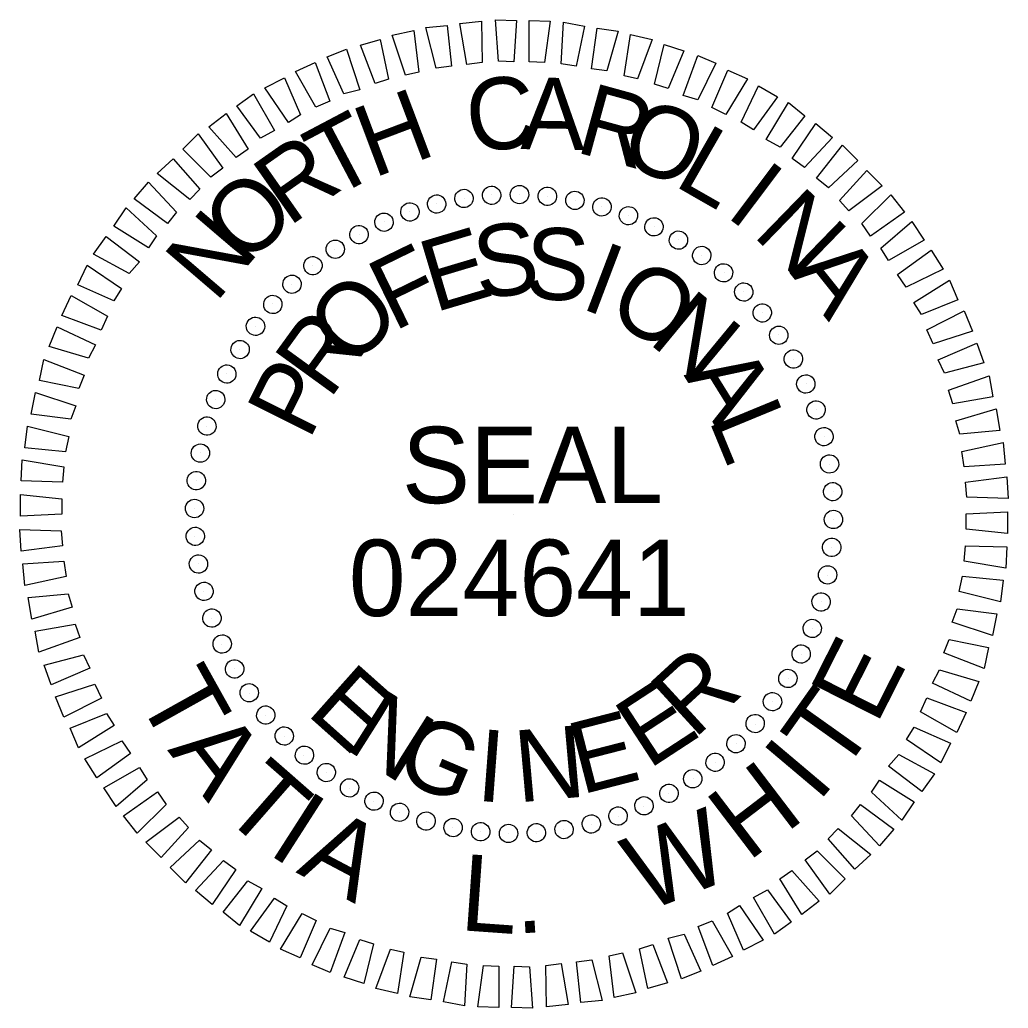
# Model space of a CAD drawing. Extents: x 2241081 to 2251104, y 658534 to 663427.
# Drawn here: x 2249518.9 to 2249596.5, y 660570.7 to 660648.3 of the extents above; entities that cross this region are included whole.
import ezdxf

# ---------------------------------------------------------------- set-up
doc = ezdxf.new("R2010")
doc.units = 0
doc.layers.add('Sheet Professional Seal CELL', color=7, linetype='Continuous')

msp = doc.modelspace()

# ---------------------------------------------------------------- linework, layer by layer
at = {"layer": 'Sheet Professional Seal CELL'}
for p, q in [((2249553.765, 660634.286), (2249553.765, 660634.286)), ((2249555.915, 660634.587), (2249555.915, 660634.587)), ((2249558.115, 660634.637), (2249558.115, 660634.637)), ((2249560.315, 660634.488), (2249560.315, 660634.488)), ((2249562.465, 660634.138), (2249562.465, 660634.138)), ((2249549.465, 660633.285), (2249549.465, 660633.285)), ((2249551.565, 660633.886), (2249551.565, 660633.886)), ((2249564.565, 660633.689), (2249564.565, 660633.689)), ((2249547.466, 660632.485), (2249547.466, 660632.485)), ((2249566.666, 660632.989), (2249566.666, 660632.989)), ((2249568.666, 660632.09), (2249568.666, 660632.09)), ((2249545.516, 660631.484), (2249545.516, 660631.484)), ((2249570.616, 660631.09), (2249570.616, 660631.09)), ((2249543.616, 660630.334), (2249543.616, 660630.334)), ((2249572.416, 660629.841), (2249572.416, 660629.841)), ((2249541.866, 660629.083), (2249541.866, 660629.083)), ((2249574.167, 660628.491), (2249574.167, 660628.491)), ((2249540.217, 660627.583), (2249540.217, 660627.583)), ((2249575.717, 660626.992), (2249575.717, 660626.992)), ((2249538.717, 660626.032), (2249538.717, 660626.032)), ((2249577.217, 660625.342), (2249577.217, 660625.342)), ((2249537.368, 660624.282), (2249537.368, 660624.282)), ((2249578.468, 660623.592), (2249578.468, 660623.592)), ((2249536.118, 660622.482), (2249536.118, 660622.482)), ((2249579.618, 660621.693), (2249579.618, 660621.693)), ((2249535.119, 660620.532), (2249535.119, 660620.532)), ((2249580.619, 660619.743), (2249580.619, 660619.743)), ((2249534.219, 660618.531), (2249534.219, 660618.531)), ((2249581.419, 660617.743), (2249581.419, 660617.743)), ((2249533.52, 660616.431), (2249533.52, 660616.431)), ((2249582.02, 660615.643), (2249582.02, 660615.643)), ((2249533.07, 660614.331), (2249533.07, 660614.331)), ((2249582.42, 660613.443), (2249582.42, 660613.443)), ((2249532.721, 660612.181), (2249532.721, 660612.181)), ((2249582.721, 660611.293), (2249582.721, 660611.293)), ((2249532.571, 660609.981), (2249532.571, 660609.981)), ((2249557.671, 660609.537), (2249557.671, 660609.537)), ((2249582.771, 660609.093), (2249582.771, 660609.093)), ((2249532.622, 660607.781), (2249532.622, 660607.781)), ((2249582.622, 660606.893), (2249582.622, 660606.893)), ((2249532.922, 660605.631), (2249532.922, 660605.631)), ((2249582.273, 660604.743), (2249582.273, 660604.743)), ((2249533.323, 660603.431), (2249533.323, 660603.431)), ((2249581.823, 660602.643), (2249581.823, 660602.643)), ((2249533.923, 660601.331), (2249533.923, 660601.331)), ((2249581.124, 660600.543), (2249581.124, 660600.543)), ((2249534.724, 660599.331), (2249534.724, 660599.331)), ((2249580.224, 660598.543), (2249580.224, 660598.543)), ((2249535.724, 660597.382), (2249535.724, 660597.382)), ((2249579.225, 660596.593), (2249579.225, 660596.593)), ((2249536.875, 660595.482), (2249536.875, 660595.482)), ((2249577.975, 660594.792), (2249577.975, 660594.792)), ((2249538.125, 660593.732), (2249538.125, 660593.732)), ((2249576.626, 660593.042), (2249576.626, 660593.042)), ((2249539.626, 660592.083), (2249539.626, 660592.083)), ((2249575.126, 660591.492), (2249575.126, 660591.492)), ((2249541.176, 660590.583), (2249541.176, 660590.583)), ((2249573.476, 660589.991), (2249573.476, 660589.991)), ((2249542.926, 660589.234), (2249542.926, 660589.234)), ((2249571.727, 660588.741), (2249571.727, 660588.741)), ((2249544.727, 660587.984), (2249544.727, 660587.984)), ((2249569.827, 660587.59), (2249569.827, 660587.59)), ((2249546.677, 660586.984), (2249546.677, 660586.984)), ((2249548.677, 660586.085), (2249548.677, 660586.085)), ((2249567.877, 660586.59), (2249567.877, 660586.59)), ((2249550.777, 660585.385), (2249550.777, 660585.385)), ((2249563.777, 660585.189), (2249563.777, 660585.189)), ((2249565.877, 660585.789), (2249565.877, 660585.789)), ((2249552.878, 660584.936), (2249552.878, 660584.936)), ((2249555.028, 660584.587), (2249555.028, 660584.587)), ((2249557.228, 660584.437), (2249557.228, 660584.437)), ((2249559.428, 660584.488), (2249559.428, 660584.488)), ((2249561.578, 660584.788), (2249561.578, 660584.788))]:
    msp.add_line(p, q, dxfattribs=at)
for points in [[(2249553.963, 660644.836), (2249553.412, 660648.036), (2249555.112, 660648.237), (2249555.163, 660644.987)], [(2249556.462, 660645.087), (2249556.212, 660648.337), (2249557.862, 660648.287), (2249557.663, 660645.037)], [(2249558.863, 660645.037), (2249558.862, 660648.287), (2249560.512, 660648.238), (2249560.063, 660644.988)], [(2249561.363, 660644.888), (2249561.562, 660648.138), (2249563.212, 660647.839), (2249562.563, 660644.688)], [(2249549.163, 660643.985), (2249548.112, 660647.135), (2249549.812, 660647.485), (2249550.213, 660644.235)], [(2249551.563, 660644.536), (2249550.762, 660647.735), (2249552.412, 660647.886), (2249552.763, 660644.686)], [(2249563.763, 660644.489), (2249564.212, 660647.689), (2249565.862, 660647.439), (2249564.963, 660644.339)], [(2249566.313, 660643.939), (2249566.812, 660647.189), (2249568.512, 660646.79), (2249567.363, 660643.69)], [(2249546.763, 660643.334), (2249545.612, 660646.334), (2249547.162, 660646.785), (2249547.813, 660643.685)], [(2249568.713, 660643.29), (2249569.462, 660646.39), (2249571.012, 660645.891), (2249569.763, 660642.94)], [(2249544.313, 660642.534), (2249543.012, 660645.434), (2249544.512, 660646.034), (2249545.563, 660642.834)], [(2249542.113, 660641.483), (2249540.513, 660644.283), (2249542.063, 660644.983), (2249543.213, 660641.934)], [(2249570.963, 660642.391), (2249572.112, 660645.541), (2249573.513, 660644.941), (2249572.113, 660642.041)], [(2249573.213, 660641.441), (2249574.463, 660644.391), (2249576.013, 660643.692), (2249574.314, 660640.891)], [(2249539.964, 660640.283), (2249538.113, 660642.982), (2249539.663, 660643.783), (2249540.914, 660640.883)], [(2249537.764, 660639.032), (2249535.913, 660641.582), (2249537.213, 660642.532), (2249538.864, 660639.633)], [(2249575.514, 660640.292), (2249576.863, 660643.142), (2249578.363, 660642.292), (2249576.464, 660639.692)], [(2249577.464, 660638.942), (2249579.213, 660641.843), (2249580.514, 660640.793), (2249578.564, 660638.342)], [(2249535.864, 660637.532), (2249533.714, 660639.931), (2249535.064, 660640.982), (2249536.814, 660638.182)], [(2249579.514, 660637.443), (2249581.364, 660640.193), (2249582.664, 660639.093), (2249580.465, 660636.743)], [(2249533.865, 660635.981), (2249531.664, 660638.181), (2249532.864, 660639.381), (2249534.815, 660636.681)], [(2249581.415, 660635.893), (2249583.464, 660638.494), (2249584.664, 660637.294), (2249582.365, 660635.143)], [(2249532.215, 660634.231), (2249529.665, 660636.28), (2249530.914, 660637.431), (2249533.015, 660635.031)], [(2249583.215, 660634.144), (2249585.365, 660636.494), (2249586.565, 660635.294), (2249583.965, 660633.344)], [(2249530.466, 660632.33), (2249527.865, 660634.28), (2249528.965, 660635.58), (2249531.165, 660633.231)], [(2249584.966, 660632.344), (2249587.265, 660634.595), (2249588.315, 660633.245), (2249585.666, 660631.344)], [(2249528.966, 660630.43), (2249526.266, 660632.129), (2249527.215, 660633.58), (2249529.616, 660631.38)], [(2249586.466, 660630.394), (2249588.916, 660632.495), (2249589.866, 660631.045), (2249587.066, 660629.445)], [(2249527.467, 660628.43), (2249524.666, 660629.929), (2249525.666, 660631.329), (2249528.266, 660629.33)], [(2249587.767, 660628.345), (2249590.416, 660630.245), (2249591.367, 660628.746), (2249588.467, 660627.345)], [(2249526.267, 660626.279), (2249523.417, 660627.529), (2249524.166, 660629.079), (2249526.867, 660627.23)], [(2249589.067, 660626.145), (2249591.867, 660627.896), (2249592.517, 660626.346), (2249589.667, 660625.195)], [(2249525.268, 660623.979), (2249522.167, 660625.128), (2249522.917, 660626.679), (2249525.767, 660625.079)], [(2249590.068, 660623.995), (2249593.017, 660625.496), (2249593.668, 660623.896), (2249590.568, 660622.895)], [(2249524.268, 660621.779), (2249521.168, 660622.678), (2249521.818, 660624.228), (2249524.818, 660622.829)], [(2249590.968, 660621.646), (2249594.018, 660622.946), (2249594.568, 660621.396), (2249591.469, 660620.596)], [(2249523.519, 660619.379), (2249520.419, 660620.028), (2249520.768, 660621.678), (2249523.919, 660620.429)], [(2249591.769, 660619.246), (2249594.969, 660620.397), (2249595.269, 660618.747), (2249592.119, 660618.196)], [(2249522.87, 660616.979), (2249519.769, 660617.378), (2249520.119, 660619.078), (2249523.269, 660618.029)], [(2249592.37, 660616.846), (2249595.519, 660617.797), (2249595.82, 660616.097), (2249592.67, 660615.796)], [(2249522.47, 660614.428), (2249519.27, 660614.728), (2249519.47, 660616.428), (2249522.72, 660615.628)], [(2249592.82, 660614.446), (2249596.07, 660615.147), (2249596.22, 660613.447), (2249593.02, 660613.246)], [(2249522.221, 660612.028), (2249518.971, 660612.128), (2249519.07, 660613.778), (2249522.32, 660613.228)], [(2249593.121, 660612.046), (2249596.371, 660612.447), (2249596.471, 660610.747), (2249593.221, 660610.846)], [(2249522.171, 660609.528), (2249518.921, 660609.378), (2249518.921, 660611.078), (2249522.171, 660610.728)], [(2249593.171, 660609.546), (2249596.421, 660609.697), (2249596.422, 660607.997), (2249593.172, 660608.346)], [(2249522.222, 660607.028), (2249518.972, 660606.628), (2249518.872, 660608.328), (2249522.122, 660608.228)], [(2249593.122, 660607.046), (2249596.372, 660606.947), (2249596.272, 660605.297), (2249593.022, 660605.846)], [(2249522.523, 660604.628), (2249519.273, 660603.928), (2249519.122, 660605.628), (2249522.322, 660605.828)], [(2249592.873, 660604.646), (2249596.073, 660604.347), (2249595.873, 660602.647), (2249592.623, 660603.446)], [(2249522.973, 660602.229), (2249519.823, 660601.278), (2249519.523, 660602.978), (2249522.673, 660603.278)], [(2249592.473, 660602.096), (2249595.573, 660601.697), (2249595.224, 660599.997), (2249592.074, 660601.046)], [(2249523.574, 660599.829), (2249520.374, 660598.678), (2249520.074, 660600.328), (2249523.224, 660600.879)], [(2249591.824, 660599.696), (2249594.924, 660599.047), (2249594.574, 660597.396), (2249591.424, 660598.646)], [(2249524.374, 660597.429), (2249521.325, 660596.128), (2249520.774, 660597.678), (2249523.874, 660598.479)], [(2249591.074, 660597.296), (2249594.175, 660596.396), (2249593.525, 660594.846), (2249590.525, 660596.245)], [(2249525.275, 660595.079), (2249522.325, 660593.578), (2249521.675, 660595.178), (2249524.775, 660596.179)], [(2249590.075, 660595.095), (2249593.175, 660593.946), (2249592.426, 660592.396), (2249589.575, 660593.995)], [(2249526.276, 660592.929), (2249523.476, 660591.179), (2249522.826, 660592.728), (2249525.675, 660593.879)], [(2249589.076, 660592.795), (2249591.926, 660591.546), (2249591.176, 660589.996), (2249588.476, 660591.845)], [(2249527.576, 660590.73), (2249524.927, 660588.829), (2249523.976, 660590.329), (2249526.876, 660591.73)], [(2249587.876, 660590.645), (2249590.676, 660589.145), (2249589.677, 660587.745), (2249587.076, 660589.745)], [(2249528.877, 660588.68), (2249526.427, 660586.579), (2249525.477, 660588.029), (2249528.276, 660589.63)], [(2249586.377, 660588.644), (2249589.077, 660586.945), (2249588.127, 660585.495), (2249585.727, 660587.694)], [(2249530.377, 660586.73), (2249528.078, 660584.48), (2249527.027, 660585.83), (2249529.677, 660587.73)], [(2249584.877, 660586.744), (2249587.478, 660584.795), (2249586.378, 660583.494), (2249584.177, 660585.844)], [(2249532.128, 660584.931), (2249529.978, 660582.58), (2249528.778, 660583.78), (2249531.377, 660585.731)], [(2249583.128, 660584.844), (2249585.678, 660582.794), (2249584.428, 660581.644), (2249582.328, 660584.043)], [(2249533.928, 660583.181), (2249531.879, 660580.581), (2249530.678, 660581.78), (2249532.978, 660583.931)], [(2249581.478, 660583.093), (2249583.679, 660580.894), (2249582.479, 660579.693), (2249580.528, 660582.393)], [(2249535.828, 660581.632), (2249533.979, 660578.881), (2249532.679, 660579.981), (2249534.878, 660582.332)], [(2249579.478, 660581.543), (2249581.629, 660579.143), (2249580.279, 660578.093), (2249578.529, 660580.892)], [(2249537.879, 660580.132), (2249536.129, 660577.232), (2249534.829, 660578.281), (2249536.779, 660580.732)], [(2249577.579, 660580.042), (2249579.429, 660577.493), (2249578.13, 660576.542), (2249576.479, 660579.442)], [(2249539.829, 660578.783), (2249538.48, 660575.932), (2249536.98, 660576.782), (2249538.879, 660579.383)], [(2249542.129, 660577.633), (2249540.88, 660574.683), (2249539.33, 660575.383), (2249541.029, 660578.183)], [(2249575.379, 660578.792), (2249577.23, 660576.092), (2249575.68, 660575.292), (2249574.429, 660578.191)], [(2249573.229, 660577.591), (2249574.83, 660574.791), (2249573.28, 660574.091), (2249572.129, 660577.141)], [(2249544.38, 660576.684), (2249543.23, 660573.534), (2249541.83, 660574.133), (2249543.229, 660577.034)], [(2249571.03, 660576.541), (2249572.33, 660573.641), (2249570.83, 660573.04), (2249569.78, 660576.24)], [(2249546.63, 660575.784), (2249545.881, 660572.684), (2249544.33, 660573.184), (2249545.58, 660576.134)], [(2249568.58, 660575.74), (2249569.731, 660572.74), (2249568.181, 660572.29), (2249567.53, 660575.39)], [(2249549.03, 660575.135), (2249548.531, 660571.885), (2249546.831, 660572.284), (2249547.98, 660575.385)], [(2249566.18, 660575.089), (2249567.231, 660571.94), (2249565.531, 660571.589), (2249565.13, 660574.839)], [(2249551.58, 660574.586), (2249551.131, 660571.386), (2249549.481, 660571.635), (2249550.38, 660574.735)], [(2249553.98, 660574.186), (2249553.781, 660570.936), (2249552.131, 660571.236), (2249552.78, 660574.386)], [(2249561.38, 660574.238), (2249561.931, 660571.038), (2249560.231, 660570.838), (2249560.18, 660574.088)], [(2249563.78, 660574.539), (2249564.581, 660571.339), (2249562.931, 660571.189), (2249562.58, 660574.388)], [(2249556.48, 660574.037), (2249556.481, 660570.787), (2249554.831, 660570.836), (2249555.28, 660574.087)], [(2249558.88, 660573.988), (2249559.131, 660570.738), (2249557.481, 660570.787), (2249557.68, 660574.037)]]:
    msp.add_lwpolyline(points, close=True, dxfattribs=at)
for centre, major_axis in [((2249553.742, 660634.307), (-0.113, 0.711)), ((2249555.916, 660634.556), (-0.05, 0.718)), ((2249558.103, 660634.613), (0.012, 0.72)), ((2249560.287, 660634.48), (0.075, 0.716)), ((2249562.451, 660634.158), (0.137, 0.707)), ((2249549.5, 660633.249), (-0.235, 0.681)), ((2249551.598, 660633.871), (-0.174, 0.699)), ((2249564.578, 660633.647), (0.198, 0.692)), ((2249547.465, 660632.446), (-0.293, 0.658)), ((2249566.653, 660632.954), (0.258, 0.672)), ((2249568.66, 660632.082), (0.315, 0.647)), ((2249545.507, 660631.47), (-0.349, 0.63)), ((2249570.583, 660631.038), (0.371, 0.617)), ((2249543.642, 660630.326), (-0.403, 0.597)), ((2249572.408, 660629.831), (0.423, 0.583)), ((2249541.883, 660629.024), (-0.453, 0.559)), ((2249574.121, 660628.469), (0.472, 0.544)), ((2249540.245, 660627.574), (-0.5, 0.518)), ((2249575.708, 660626.964), (0.518, 0.5)), ((2249538.739, 660625.986), (-0.544, 0.472)), ((2249577.158, 660625.325), (0.559, 0.453)), ((2249537.378, 660624.274), (-0.583, 0.423)), ((2249578.46, 660623.567), (0.597, 0.403)), ((2249536.17, 660622.449), (-0.617, 0.371)), ((2249579.604, 660621.702), (0.63, 0.349)), ((2249535.127, 660620.526), (-0.647, 0.315)), ((2249580.581, 660619.744), (0.658, 0.293)), ((2249534.255, 660618.519), (-0.672, 0.258)), ((2249581.383, 660617.708), (0.681, 0.235)), ((2249533.561, 660616.444), (-0.692, 0.198)), ((2249582.005, 660615.611), (0.699, 0.174)), ((2249533.051, 660614.317), (-0.707, 0.137)), ((2249582.442, 660613.467), (0.711, 0.113)), ((2249532.728, 660612.153), (-0.716, 0.075)), ((2249582.69, 660611.293), (0.718, 0.05)), ((2249532.595, 660609.969), (-0.72, 0.012)), ((2249582.748, 660609.106), (0.72, -0.012)), ((2249532.653, 660607.781), (-0.718, -0.05)), ((2249582.615, 660606.922), (0.716, -0.075)), ((2249532.901, 660605.608), (-0.711, -0.113)), ((2249582.292, 660604.758), (0.707, -0.137)), ((2249533.338, 660603.464), (-0.699, -0.174)), ((2249581.782, 660602.63), (0.692, -0.198)), ((2249533.96, 660601.366), (-0.681, -0.235)), ((2249581.088, 660600.555), (0.672, -0.258)), ((2249534.762, 660599.331), (-0.658, -0.293)), ((2249580.216, 660598.548), (0.647, -0.315)), ((2249535.739, 660597.373), (-0.63, -0.349)), ((2249579.172, 660596.625), (0.617, -0.371)), ((2249536.883, 660595.507), (-0.597, -0.403)), ((2249577.965, 660594.801), (0.583, -0.423)), ((2249538.185, 660593.749), (-0.559, -0.453)), ((2249576.604, 660593.088), (0.544, -0.472)), ((2249539.635, 660592.111), (-0.518, -0.5)), ((2249575.098, 660591.501), (0.5, -0.518)), ((2249541.222, 660590.605), (-0.472, -0.544)), ((2249573.46, 660590.05), (0.453, -0.559)), ((2249542.935, 660589.243), (-0.423, -0.583)), ((2249571.701, 660588.748), (0.403, -0.597)), ((2249544.76, 660588.036), (-0.371, -0.617)), ((2249569.836, 660587.605), (0.349, -0.63)), ((2249546.683, 660586.993), (-0.315, -0.647)), ((2249567.878, 660586.628), (0.293, -0.658)), ((2249548.689, 660586.121), (-0.258, -0.672)), ((2249565.843, 660585.826), (0.235, -0.681)), ((2249550.764, 660585.427), (-0.198, -0.692)), ((2249563.745, 660585.204), (0.174, -0.699)), ((2249552.892, 660584.917), (-0.137, -0.707)), ((2249555.056, 660584.594), (-0.075, -0.716)), ((2249557.24, 660584.461), (-0.012, -0.72)), ((2249559.427, 660584.519), (0.05, -0.718)), ((2249561.601, 660584.767), (0.113, -0.711))]:
    msp.add_ellipse(centre, major_axis=major_axis, ratio=0.999708, dxfattribs=at)

# ---------------------------------------------------------------- texts
for s, height, rotation, p in [('C', 5.638, 6.23419, (2249554.214, 660637.886)), ('A', 5.638, 359.03464, (2249558.164, 660638.187)), ('R', 5.638, 344.63542, (2249562.364, 660637.988)), ('H', 5.638, 20.6338, (2249546.615, 660635.884)), ('O', 5.638, 337.43548, (2249565.714, 660637.239)), ('T', 5.638, 27.83409, (2249543.365, 660634.234)), ('L', 5.638, 330.23519, (2249570.115, 660635.39)), ('R', 5.639, 35.03482, (2249539.966, 660632.033)), ('I', 5.638, 323.03446, (2249574.166, 660632.991)), ('O', 5.638, 42.23606, (2249536.517, 660628.932)), ('N', 5.639, 315.83323, (2249576.316, 660631.442)), ('N', 5.639, 49.43782, (2249534.217, 660626.031)), ('S', 5.638, 7.26993, (2249554.867, 660626.387)), ('E', 5.638, 16.62539, (2249551.417, 660625.336)), ('S', 5.638, 357.91472, (2249558.467, 660626.437)), ('F', 5.638, 25.98135, (2249548.218, 660623.835)), ('I', 5.638, 339.20392, (2249562.767, 660625.738)), ('A', 5.639, 308.63147, (2249579.267, 660628.493)), ('O', 5.638, 329.8478, (2249564.768, 660625.039)), ('O', 5.639, 44.69556, (2249544.919, 660620.884)), ('N', 5.638, 320.49093, (2249568.118, 660623.04)), ('R', 5.639, 54.05397, (2249543.169, 660618.434)), ('A', 5.639, 301.77459, (2249570.969, 660620.441)), ('P', 5.639, 63.41321, (2249541.57, 660615.233)), ('L', 5.639, 292.41517, (2249572.92, 660616.991)), ('SEAL', 5.9982, 0.01432, (2249548.872, 660610.384)), ('024641', 5.9982, 0.01432, (2249544.702, 660601.526)), ('E', 5.998, 63.13321, (2249586.108, 660592.889)), ('R', 5.639, 42.49573, (2249571.776, 660591.791)), ('T', 5.998, 299.17946, (2249527.98, 660595.248)), ('E', 5.638, 318.29121, (2249541.275, 660593.883)), ('E', 5.638, 33.13841, (2249568.226, 660589.44)), ('T', 5.998, 54.61139, (2249583.327, 660588.859)), ('N', 5.638, 327.64827, (2249544.276, 660591.184)), ('E', 5.638, 14.42608, (2249562.927, 660587.489)), ('A', 5.998, 307.70128, (2249530.425, 660591.006)), ('G', 5.638, 337.00456, (2249548.077, 660588.935)), ('N', 5.638, 5.07071, (2249557.977, 660586.887)), ('I', 5.638, 355.71552, (2249554.627, 660587.036)), ('I', 5.998, 49.84692, (2249581.521, 660586.8)), ('T', 5.998, 318.77965, (2249534.494, 660586.115)), ('H', 5.998, 37.33533, (2249576.029, 660582.173)), ('I', 5.998, 327.30147, (2249538.22, 660582.939)), ('W', 5.998, 21.62807, (2249567.935, 660578.225)), ('A', 5.998, 332.06594, (2249540.497, 660581.416)), ('L', 5.998, 355.92704, (2249553.34, 660576.872)), ('.', 5.998, 3.79035, (2249557.85, 660576.586))]:
    msp.add_text(s, height=height, rotation=rotation, dxfattribs=at).set_placement(p)

doc.saveas('drawing.dxf')
